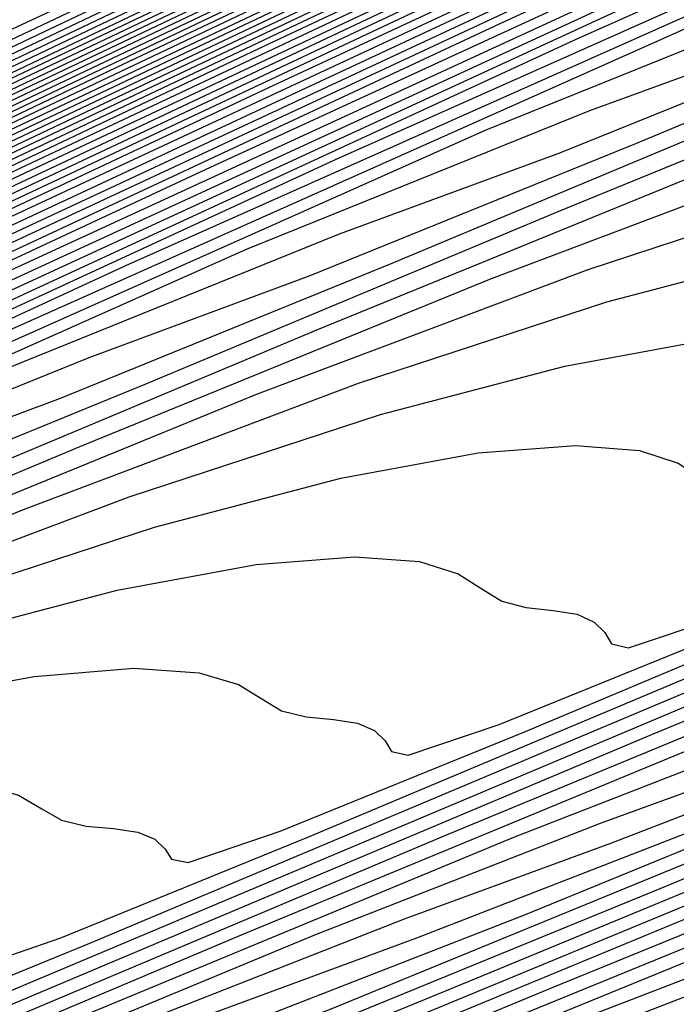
# Model space of a CAD drawing. Extents: x 3249832 to 3255657, y 13789405 to 13793316.
# Tile 492 of 656: x 3254738.05 to 3254740.59, y 13790594.14 to 13790597.95. Entities that reach past the tile are written whole.
import ezdxf

# ---------------------------------------------------------------- set-up
doc = ezdxf.new("R2010")
doc.units = 0
doc.header["$LTSCALE"] = 100
doc.header["$MEASUREMENT"] = 0
for name, color, linetype in [('GRATIO_CON', 10, 'CONTINUOUS'), ('GRATIO_ICON', 7, 'CONTINUOUS'), ('TARGETS_EAST', 7, 'CONTINUOUS')]:
    doc.layers.add(name, color=color, linetype=linetype)

# ---------------------------------------------------------------- blocks, each defined once
blk = doc.blocks.new('Gratio_032316_contours')
at = {"layer": 'GRATIO_CON', "color": 5, "linetype": 'Continuous', "flags": 128}
for points in [[(3254678.6327, 13790568.6184), (3254693.2462, 13790575.9595), (3254705.672, 13790582.1864), (3254712.6152, 13790585.6677), (3254715.1718, 13790586.9544), (3254715.5359, 13790587.1432), (3254715.5356, 13790587.1479), (3254715.5363, 13790587.151), (3254715.5373, 13790587.1526), (3254715.6484, 13790587.2061), (3254716.4187, 13790587.5794), (3254718.5077, 13790588.5941), (3254722.2451, 13790590.4102), (3254726.6426, 13790592.542), (3254730.3822, 13790594.3422), (3254732.7065, 13790595.4369), (3254735.101, 13790596.5452), (3254739.6119, 13790598.6596), (3254747.5498, 13790602.4179), (3254757.2842, 13790607.0398), (3254766.4489, 13790611.3907), (3254773.17, 13790614.5669)], [(3254680.2165, 13790569.3699), (3254694.2095, 13790576.3997), (3254706.1075, 13790582.363), (3254712.7553, 13790585.698), (3254715.2027, 13790586.9318), (3254715.5507, 13790587.114), (3254715.5501, 13790587.1193), (3254715.5505, 13790587.1228), (3254715.5514, 13790587.1245), (3254715.6255, 13790587.1605), (3254716.1386, 13790587.4093), (3254717.5302, 13790588.0852), (3254720.0197, 13790589.295), (3254722.9489, 13790590.715), (3254725.4399, 13790591.9141), (3254727.0844, 13790592.6891), (3254729.3534, 13790593.7481), (3254734.1874, 13790596.027), (3254742.7767, 13790600.1014), (3254753.3109, 13790605.106), (3254763.2289, 13790609.8149), (3254770.5022, 13790613.2526), (3254775.2309, 13790615.445)], [(3254681.0084, 13790569.7457), (3254694.6911, 13790576.6198), (3254706.3252, 13790582.4514), (3254712.8253, 13790585.7131), (3254715.2181, 13790586.9205), (3254715.5581, 13790587.0994), (3254715.5573, 13790587.105), (3254715.5577, 13790587.1086), (3254715.5585, 13790587.1105), (3254715.614, 13790587.1377), (3254715.9986, 13790587.3243), (3254717.0414, 13790587.8308), (3254718.907, 13790588.7373), (3254721.1021, 13790589.8014), (3254722.9687, 13790590.7), (3254724.2734, 13790591.3152), (3254726.4795, 13790592.3495), (3254731.4751, 13790594.7106), (3254740.3902, 13790598.9432), (3254751.3242, 13790604.1391), (3254761.6189, 13790609.027), (3254769.1683, 13790612.5955), (3254774.0756, 13790614.8726)], [(3254681.8003, 13790570.1215), (3254695.1728, 13790576.8399), (3254706.5429, 13790582.5397), (3254712.8954, 13790585.7283), (3254715.2336, 13790586.9092), (3254715.5655, 13790587.0848), (3254715.5646, 13790587.0908), (3254715.5648, 13790587.0945), (3254715.5655, 13790587.0964), (3254715.6026, 13790587.1149), (3254715.8586, 13790587.2392), (3254716.5526, 13790587.5763), (3254717.7943, 13790588.1797), (3254719.2552, 13790588.8879), (3254720.4976, 13790589.486), (3254721.4623, 13790589.9413), (3254723.6057, 13790590.9509), (3254728.7628, 13790593.3943), (3254738.0036, 13790597.785), (3254749.3376, 13790603.1722), (3254760.0089, 13790608.2391), (3254767.8344, 13790611.9384), (3254772.9202, 13790614.3002)], [(3254682.5923, 13790570.4972), (3254695.6546, 13790577.0593), (3254706.7614, 13790582.6258), (3254712.967, 13790585.7384), (3254715.2513, 13790586.8898), (3254715.5753, 13790587.0598), (3254715.5732, 13790587.0655), (3254715.5718, 13790587.0702), (3254715.5712, 13790587.0742), (3254715.5713, 13790587.0777), (3254715.5719, 13790587.0805), (3254715.5725, 13790587.0824), (3254715.5912, 13790587.0921), (3254715.7186, 13790587.1542), (3254716.0639, 13790587.3219), (3254716.6816, 13790587.6221), (3254717.4084, 13790587.9744), (3254718.0264, 13790588.2719), (3254718.6513, 13790588.5674), (3254720.7319, 13790589.5523), (3254726.0506, 13790592.078), (3254735.6171, 13790596.6268), (3254747.3509, 13790602.2053)], [(3254684.1761, 13790571.2487), (3254696.618, 13790577.4994), (3254707.1969, 13790582.802), (3254713.1074, 13790585.7679), (3254715.2826, 13790586.8659), (3254715.5906, 13790587.0293), (3254715.5881, 13790587.0358), (3254715.5865, 13790587.0411), (3254715.5857, 13790587.0455), (3254715.5857, 13790587.0491), (3254715.5862, 13790587.0517), (3254715.5868, 13790587.0533), (3254715.8668, 13790587.1867), (3254717.823, 13790588.1171), (3254723.1317, 13790590.6428), (3254732.719, 13790595.2041), (3254744.5101, 13790600.8106), (3254755.6802, 13790606.114), (3254763.9812, 13790610.0377), (3254769.4727, 13790612.5918), (3254772.7913, 13790614.058)], [(3254684.968, 13790571.6245), (3254697.0997, 13790577.7194), (3254707.4147, 13790582.8902), (3254713.1775, 13790585.7827), (3254715.2982, 13790586.854), (3254715.5983, 13790587.014), (3254715.5956, 13790587.0209), (3254715.5938, 13790587.0266), (3254715.5929, 13790587.0311), (3254715.5928, 13790587.0347), (3254715.5933, 13790587.0371), (3254715.5941, 13790587.0382), (3254715.8655, 13790587.1668), (3254717.7598, 13790588.067), (3254722.9002, 13790590.5119), (3254732.1888, 13790594.9308), (3254743.6448, 13790600.3775), (3254754.5666, 13790605.5623), (3254762.7944, 13790609.4506), (3254768.3357, 13790612.0281), (3254771.74, 13790613.536)], [(3254685.7599, 13790572.0002), (3254697.5813, 13790577.9395), (3254707.6325, 13790582.9783), (3254713.2477, 13790585.7974), (3254715.3139, 13790586.8421), (3254715.6059, 13790586.9987), (3254715.6031, 13790587.0061), (3254715.6012, 13790587.0121), (3254715.6002, 13790587.0168), (3254715.6, 13790587.0202), (3254715.6005, 13790587.0224), (3254715.6014, 13790587.0231), (3254715.8641, 13790587.1469), (3254717.6967, 13790588.0169), (3254722.6687, 13790590.3811), (3254731.6586, 13790594.6574), (3254742.7795, 13790599.9444), (3254753.4529, 13790605.0106), (3254761.6075, 13790608.8634), (3254767.1987, 13790611.4645), (3254770.6888, 13790613.014), (3254772.5688, 13790613.737)], [(3254686.5518, 13790572.376), (3254698.063, 13790578.1595), (3254707.8503, 13790583.0665), (3254713.3179, 13790585.8122), (3254715.3295, 13790586.8301), (3254715.6136, 13790586.9834), (3254715.6106, 13790586.9912), (3254715.6085, 13790586.9975), (3254715.6074, 13790587.0024), (3254715.6072, 13790587.0058), (3254715.6076, 13790587.0078), (3254715.6086, 13790587.008), (3254715.8627, 13790587.127), (3254717.6335, 13790587.9669), (3254722.4373, 13790590.2503), (3254731.1285, 13790594.3841), (3254741.9141, 13790599.5112), (3254752.3392, 13790604.4589), (3254760.4207, 13790608.2763), (3254766.0618, 13790610.9008), (3254769.6376, 13790612.4919), (3254771.5699, 13790613.2422)], [(3254688.1357, 13790573.1275), (3254699.0263, 13790578.5996), (3254708.2858, 13790583.2427), (3254713.4583, 13790585.8417), (3254715.3608, 13790586.8063), (3254715.6289, 13790586.9528), (3254715.6255, 13790586.9616), (3254715.6232, 13790586.9685), (3254715.6219, 13790586.9736), (3254715.6215, 13790586.977), (3254715.6219, 13790586.9785), (3254715.6231, 13790586.9779), (3254715.86, 13790587.0872), (3254717.5072, 13790587.8667), (3254721.9744, 13790589.9887), (3254730.0682, 13790593.8374), (3254740.1834, 13790598.645), (3254750.1119, 13790603.3555)], [(3254688.9276, 13790573.5033), (3254699.508, 13790578.8196), (3254708.5036, 13790583.3309), (3254713.5284, 13790585.8564), (3254715.3764, 13790586.7943), (3254715.6366, 13790586.9375), (3254715.633, 13790586.9467), (3254715.6306, 13790586.954), (3254715.6292, 13790586.9593), (3254715.6287, 13790586.9626), (3254715.6291, 13790586.9638), (3254715.6304, 13790586.9628), (3254715.8586, 13790587.0673), (3254717.444, 13790587.8166), (3254721.7429, 13790589.8578), (3254729.538, 13790593.5641), (3254739.3181, 13790598.2119), (3254748.9983, 13790602.8038)], [(3254689.7195, 13790573.8791), (3254699.9897, 13790579.0397), (3254708.7214, 13790583.419), (3254713.5986, 13790585.8712), (3254715.392, 13790586.7824), (3254715.6442, 13790586.9223), (3254715.6405, 13790586.9319), (3254715.638, 13790586.9394), (3254715.6364, 13790586.9449), (3254715.6358, 13790586.9482), (3254715.6363, 13790586.9492), (3254715.6377, 13790586.9477), (3254715.8573, 13790587.0474), (3254717.3809, 13790587.7665), (3254721.5114, 13790589.727), (3254729.0078, 13790593.2907), (3254738.4527, 13790597.7787), (3254747.8846, 13790602.2521)], [(3254690.5114, 13790574.2548), (3254700.4713, 13790579.2597), (3254708.9392, 13790583.5072), (3254713.6688, 13790585.8859), (3254715.4077, 13790586.7705), (3254715.6519, 13790586.907), (3254715.648, 13790586.917), (3254715.6453, 13790586.9249), (3254715.6437, 13790586.9305), (3254715.643, 13790586.9338), (3254715.6434, 13790586.9345), (3254715.6449, 13790586.9327), (3254715.8559, 13790587.0275), (3254717.3177, 13790587.7164), (3254721.28, 13790589.5962), (3254728.4777, 13790593.0174), (3254737.5874, 13790597.3456), (3254746.7709, 13790601.7004)], [(3254692.0952, 13790575.0064), (3254701.4347, 13790579.6998), (3254709.3748, 13790583.6834), (3254713.8091, 13790585.9154), (3254715.439, 13790586.7467), (3254715.6673, 13790586.8766), (3254715.6632, 13790586.8877), (3254715.661, 13790586.8953), (3254715.6608, 13790586.8982), (3254715.8536, 13790586.9865), (3254717.1914, 13790587.6161), (3254720.817, 13790589.3346), (3254727.4174, 13790592.4707), (3254735.8567, 13790596.4794), (3254744.5436, 13790600.597), (3254752.1128, 13790604.1664)], [(3254685.2199, 13790571.5024), (3254692.8871, 13790575.3821), (3254701.9163, 13790579.9198), (3254709.5925, 13790583.7716), (3254713.8793, 13790585.9301), (3254715.4546, 13790586.7347), (3254715.6749, 13790586.8612), (3254715.6706, 13790586.8725), (3254715.6682, 13790586.8802), (3254715.6682, 13790586.8829), (3254715.8522, 13790586.9665), (3254717.1283, 13790587.566), (3254720.5856, 13790589.2037), (3254726.8872, 13790592.1973), (3254734.9913, 13790596.0463), (3254743.4299, 13790600.0453), (3254750.9259, 13790603.5792)], [(3254686.2753, 13790572.0114), (3254693.679, 13790575.7579), (3254702.398, 13790580.1398), (3254709.8103, 13790583.8597), (3254713.9495, 13790585.9449), (3254715.4703, 13790586.7228), (3254715.6826, 13790586.8457), (3254715.6781, 13790586.8572), (3254715.6757, 13790586.8649), (3254715.6756, 13790586.8673), (3254715.851, 13790586.9463), (3254717.0652, 13790587.5158), (3254720.3542, 13790589.0728), (3254726.3571, 13790591.924), (3254734.126, 13790595.6131), (3254742.3163, 13790599.4936), (3254749.7391, 13790602.9921)], [(3254687.3306, 13790572.5204), (3254694.471, 13790576.1337), (3254702.8797, 13790580.3599), (3254710.0281, 13790583.9478), (3254714.0197, 13790585.9596), (3254715.486, 13790586.7106), (3254715.6904, 13790586.8298), (3254715.6861, 13790586.841), (3254715.6838, 13790586.8481), (3254715.6839, 13790586.8501), (3254715.8505, 13790586.9246), (3254717.0026, 13790587.4646), (3254720.1229, 13790588.9415), (3254725.827, 13790591.6505), (3254733.2607, 13790595.18), (3254741.2026, 13790598.9419), (3254748.5522, 13790602.4049)], [(3254689.4412, 13790573.5385), (3254696.0548, 13790576.8852), (3254703.843, 13790580.8), (3254710.4637, 13790584.1241), (3254714.1601, 13790585.9891), (3254715.5173, 13790586.6864), (3254715.7061, 13790586.798), (3254715.7019, 13790586.8086), (3254715.7, 13790586.8146), (3254715.7004, 13790586.8156), (3254715.8494, 13790586.8813), (3254716.8773, 13790587.3622), (3254719.6605, 13790588.6789), (3254724.7668, 13790591.1035), (3254731.53, 13790594.3137), (3254738.9753, 13790597.8385), (3254746.1785, 13790601.2307)], [(3254690.4965, 13790574.0475), (3254696.8467, 13790577.2609), (3254704.3247, 13790581.02), (3254710.6814, 13790584.2123), (3254714.2303, 13790586.0038), (3254715.533, 13790586.6743), (3254715.714, 13790586.7821), (3254715.7099, 13790586.7923), (3254715.7081, 13790586.7978), (3254715.7087, 13790586.7983), (3254715.8489, 13790586.8596), (3254716.8147, 13790587.311), (3254719.4293, 13790588.5476), (3254724.2367, 13790590.83), (3254730.6646, 13790593.8806), (3254737.8616, 13790597.2868), (3254744.9917, 13790600.6435)], [(3254691.5518, 13790574.5565), (3254697.6386, 13790577.6367), (3254704.8063, 13790581.24), (3254710.8992, 13790584.3004), (3254714.3004, 13790586.0185), (3254715.5487, 13790586.6622), (3254715.7218, 13790586.7662), (3254715.7178, 13790586.7761), (3254715.7162, 13790586.781), (3254715.7169, 13790586.7811), (3254715.8483, 13790586.838), (3254716.752, 13790587.2598), (3254719.198, 13790588.4163), (3254723.7066, 13790590.5565), (3254729.7993, 13790593.4474), (3254736.7479, 13790596.7351), (3254743.8048, 13790600.0564), (3254750.1441, 13790603.0095)], [(3254692.6071, 13790575.0655), (3254698.4305, 13790578.0125), (3254705.288, 13790581.4601), (3254711.117, 13790584.3885), (3254714.3706, 13790586.0332), (3254715.5644, 13790586.6501), (3254715.7297, 13790586.7503), (3254715.7257, 13790586.7599), (3254715.7243, 13790586.7643), (3254715.7252, 13790586.7639), (3254715.8478, 13790586.8163), (3254716.6894, 13790587.2086), (3254718.9668, 13790588.2849), (3254723.1765, 13790590.283), (3254728.934, 13790593.0143), (3254735.6343, 13790596.1835), (3254742.618, 13790599.4693), (3254749.0072, 13790602.4459)], [(3254691.7685, 13790574.5555), (3254694.7177, 13790576.0836), (3254700.0143, 13790578.764), (3254706.2512, 13790581.9005), (3254711.5522, 13790584.5659), (3254714.5103, 13790586.065), (3254715.5954, 13790586.6284), (3254715.7466, 13790586.7184), (3254715.8482, 13790586.7698), (3254716.5643, 13790587.1058), (3254718.5044, 13790588.0223), (3254722.1163, 13790589.7361), (3254727.2033, 13790592.148), (3254733.407, 13790595.0801), (3254740.2443, 13790598.295), (3254746.7332, 13790601.3185)], [(3254691.9524, 13790574.5689), (3254692.9705, 13790575.1405), (3254695.773, 13790576.5926), (3254700.8063, 13790579.1398), (3254706.7329, 13790582.1204), (3254711.7701, 13790584.6536), (3254714.5808, 13790586.0787), (3254715.6116, 13790586.6148), (3254715.755, 13790586.7009), (3254715.8477, 13790586.748), (3254716.5017, 13790587.0546), (3254718.2731, 13790587.891), (3254721.5863, 13790589.4626), (3254726.338, 13790591.7148), (3254732.2933, 13790594.5284), (3254739.0575, 13790597.7078), (3254745.5962, 13790600.7549)], [(3254692.5832, 13790574.7153), (3254693.0422, 13790574.9924), (3254693.0886, 13790575.0656), (3254693.2076, 13790575.1838), (3254694.1724, 13790575.7255), (3254696.8283, 13790577.1016), (3254701.5982, 13790579.5155), (3254707.2147, 13790582.3403), (3254711.9881, 13790584.7413), (3254714.6513, 13790586.0925), (3254715.6277, 13790586.6012), (3254715.7634, 13790586.6833), (3254715.8472, 13790586.7262), (3254716.4391, 13790587.0034), (3254718.0419, 13790587.7597), (3254721.0562, 13790589.1891), (3254725.4726, 13790591.2817), (3254731.1796, 13790593.9767), (3254737.8706, 13790597.1207), (3254744.4593, 13790600.1912), (3254749.6643, 13790602.5732)], [(3254692.5223, 13790574.6256), (3254693.8324, 13790575.3348), (3254694.3015, 13790575.6152), (3254694.3504, 13790575.6871), (3254694.4629, 13790575.7987), (3254695.3744, 13790576.3105), (3254697.8837, 13790577.6106), (3254702.3901, 13790579.8913), (3254707.6964, 13790582.5602), (3254712.2061, 13790584.8288), (3254714.7221, 13790586.1058), (3254715.6444, 13790586.587), (3254715.7723, 13790586.665), (3254715.8471, 13790586.7039), (3254716.3767, 13790586.9518), (3254717.8108, 13790587.6282), (3254720.5261, 13790588.9155), (3254724.6073, 13790590.8486), (3254730.066, 13790593.425), (3254736.6838, 13790596.5336), (3254743.3223, 13790599.6276), (3254748.6131, 13790602.0511)], [(3254692.5199, 13790574.5458), (3254694.97, 13790575.8408), (3254696.3308, 13790576.574), (3254696.8201, 13790576.8609), (3254696.8741, 13790576.93), (3254696.9733, 13790577.0286), (3254697.7783, 13790577.4805), (3254699.9943, 13790578.6287), (3254703.9739, 13790580.6428), (3254708.66, 13790582.9997), (3254712.6425, 13790585.0035), (3254714.8643, 13790586.1316), (3254715.6786, 13790586.5571), (3254715.7913, 13790586.6268), (3254715.848, 13790586.6577), (3254716.2527, 13790586.8476), (3254717.3489, 13790587.3648), (3254719.4661, 13790588.3683), (3254722.8766, 13790589.9822), (3254727.8386, 13790592.3216), (3254734.3101, 13790595.3593), (3254741.0483, 13790598.5002), (3254746.5107, 13790601.007)], [(3254690.7614, 13790573.5823), (3254693.6995, 13790575.131), (3254696.1939, 13790576.4485), (3254697.5799, 13790577.1935), (3254698.0794, 13790577.4837), (3254698.1359, 13790577.5514), (3254698.2286, 13790577.6435), (3254698.9803, 13790578.0655), (3254701.0496, 13790579.1377), (3254704.7659, 13790581.0185), (3254709.1418, 13790583.2195), (3254712.8607, 13790585.0908), (3254714.9354, 13790586.1445), (3254715.6957, 13790586.5422), (3254715.8008, 13790586.6077), (3254715.8484, 13790586.6346), (3254716.1906, 13790586.7956), (3254717.1179, 13790587.2331), (3254718.9361, 13790588.0947), (3254722.0113, 13790589.5491), (3254726.725, 13790591.7699), (3254733.1232, 13790594.7722), (3254739.9114, 13790597.9366), (3254745.4594, 13790600.485)], [(3254725.6113, 13790591.2182), (3254731.9364, 13790594.185), (3254738.7744, 13790597.3729), (3254744.4082, 13790599.963), (3254747.5981, 13790601.3667)], [(3254724.4976, 13790590.6665), (3254730.7495, 13790593.5979), (3254737.6374, 13790596.8092), (3254743.357, 13790599.4409), (3254746.5992, 13790600.8719)], [(3254722.2703, 13790589.5631), (3254728.3759, 13790592.4236), (3254735.3635, 13790595.6819), (3254741.2545, 13790598.3968), (3254744.6016, 13790599.8823), (3254746.0821, 13790600.4718)], [(3254721.1566, 13790589.0114), (3254727.189, 13790591.8365), (3254734.2265, 13790595.1182), (3254740.2033, 13790597.8748), (3254743.6028, 13790599.3875), (3254745.1048, 13790599.9902)], [(3254726.4243, 13790591.447), (3254733.3619, 13790594.6822), (3254739.2746, 13790597.4102), (3254742.6402, 13790598.9097), (3254744.1321, 13790599.5106), (3254744.9727, 13790599.8061)], [(3254726.0653, 13790591.2475), (3254732.7589, 13790594.3687), (3254738.4637, 13790597.0008), (3254741.7126, 13790598.4482), (3254743.1638, 13790599.0332), (3254744.0067, 13790599.332), (3254745.1806, 13790599.7987)], [(3254725.3472, 13790590.8485), (3254731.553, 13790593.7418), (3254736.8419, 13790596.1819), (3254739.8574, 13790597.5253), (3254741.2271, 13790598.0782), (3254742.0748, 13790598.384), (3254743.2829, 13790598.8683), (3254744.7698, 13790599.4862)], [(3254724.9882, 13790590.649), (3254730.95, 13790593.4284), (3254736.0309, 13790595.7725), (3254738.9297, 13790597.0639), (3254740.2588, 13790597.6007), (3254741.1088, 13790597.9099), (3254742.3341, 13790598.4032), (3254743.843, 13790599.0309), (3254745.3076, 13790599.6283)], [(3254724.6292, 13790590.4494), (3254730.3471, 13790593.1149), (3254735.22, 13790595.363), (3254738.0021, 13790596.6024), (3254739.2904, 13790597.1232), (3254740.1428, 13790597.4359), (3254741.3852, 13790597.938), (3254742.9162, 13790598.5757), (3254744.4026, 13790599.182), (3254745.5785, 13790599.6246)], [(3254724.2702, 13790590.2499), (3254729.7441, 13790592.8014), (3254734.4091, 13790594.9536), (3254737.0745, 13790596.141), (3254738.3221, 13790596.6457), (3254739.1768, 13790596.9618), (3254740.4364, 13790597.4729), (3254741.9895, 13790598.1204), (3254743.4975, 13790598.7357), (3254744.6908, 13790599.1848), (3254745.574, 13790599.4738)], [(3254723.5521, 13790589.8509), (3254728.5382, 13790592.1745), (3254732.7872, 13790594.1347), (3254735.2192, 13790595.2181), (3254736.3854, 13790595.6908), (3254737.2449, 13790596.0138), (3254738.5387, 13790596.5425), (3254740.1359, 13790597.2099), (3254741.6874, 13790597.8432), (3254742.9152, 13790598.3053), (3254743.824, 13790598.6026), (3254744.4896, 13790598.7773), (3254744.9795, 13790598.8669)], [(3254723.1931, 13790589.6514), (3254727.9352, 13790591.8611), (3254731.9763, 13790593.7253), (3254734.2916, 13790594.7566), (3254735.4171, 13790595.2133), (3254736.2789, 13790595.5397), (3254737.5898, 13790596.0774), (3254739.2091, 13790596.7547), (3254740.7824, 13790597.3969), (3254742.0274, 13790597.8655), (3254742.949, 13790598.167), (3254743.624, 13790598.3441), (3254744.1206, 13790598.4351), (3254744.4737, 13790598.46), (3254744.7094, 13790598.4344), (3254744.8559, 13790598.3752)], [(3254731.1654, 13790593.3159), (3254733.364, 13790594.2952), (3254734.4487, 13790594.7358), (3254735.3129, 13790595.0657), (3254736.641, 13790595.6122), (3254738.2823, 13790596.2994), (3254739.8774, 13790596.9506), (3254741.1396, 13790597.4257), (3254742.074, 13790597.7314), (3254742.7583, 13790597.911), (3254743.2618, 13790598.0033), (3254743.6195, 13790598.0291), (3254743.8577, 13790598.0047), (3254744.0048, 13790597.9474), (3254744.0979, 13790597.8787), (3254744.1759, 13790597.8215), (3254744.2685, 13790597.7915), (3254744.3681, 13790597.7765), (3254744.4577, 13790597.7578), (3254744.5243, 13790597.7213), (3254744.5697, 13790597.6726), (3254744.5998, 13790597.6223), (3254744.6648, 13790597.5984), (3254744.9926, 13790597.6998)], [(3254732.4363, 13790593.8337), (3254733.4804, 13790594.2583), (3254734.3469, 13790594.5917), (3254735.6922, 13790595.1471), (3254737.3555, 13790595.8442), (3254738.9723, 13790596.5043), (3254740.2518, 13790596.9859), (3254741.199, 13790597.2958), (3254741.8927, 13790597.4778), (3254742.403, 13790597.5715), (3254742.7653, 13790597.5982), (3254743.006, 13790597.575), (3254743.1538, 13790597.5196), (3254743.2465, 13790597.4532), (3254743.3242, 13790597.3979), (3254743.4173, 13790597.3689), (3254743.5178, 13790597.3547), (3254743.608, 13790597.3368), (3254743.6744, 13790597.3015), (3254743.7191, 13790597.2544), (3254743.7484, 13790597.2056), (3254743.8134, 13790597.1834), (3254744.1451, 13790597.2876), (3254745.0194, 13790597.6361)], [(3254732.415, 13790593.6436), (3254733.7945, 13790594.2167), (3254735.5019, 13790594.9337), (3254737.1623, 13790595.6118), (3254738.4763, 13790596.1064), (3254739.4489, 13790596.4246), (3254740.1613, 13790596.6115), (3254740.6854, 13790596.7079), (3254741.0569, 13790596.7364), (3254741.3025, 13790596.7155), (3254741.4517, 13790596.6639), (3254741.5438, 13790596.602), (3254741.621, 13790596.5505), (3254741.715, 13790596.5239), (3254741.8172, 13790596.5111), (3254741.9086, 13790596.4947), (3254741.9746, 13790596.4619), (3254742.0179, 13790596.4179), (3254742.0455, 13790596.3722), (3254742.1105, 13790596.3532), (3254742.4501, 13790596.4631), (3254743.3473, 13790596.823), (3254744.9455, 13790597.4917)], [(3254732.8456, 13790593.7516), (3254734.5752, 13790594.4784), (3254736.2572, 13790595.1655), (3254737.5885, 13790595.6666), (3254738.5739, 13790595.989), (3254739.2957, 13790596.1784), (3254739.8266, 13790596.2761), (3254740.2027, 13790596.3055), (3254740.4508, 13790596.2858), (3254740.6007, 13790596.2361), (3254740.6925, 13790596.1764), (3254740.7693, 13790596.1269), (3254740.8639, 13790596.1014), (3254740.9669, 13790596.0893), (3254741.0589, 13790596.0737), (3254741.1247, 13790596.0421), (3254741.1672, 13790595.9996), (3254741.194, 13790595.9555), (3254741.259, 13790595.9381), (3254741.6025, 13790596.0509), (3254742.5113, 13790596.4165), (3254744.1303, 13790597.0945), (3254746.0367, 13790597.8931)], [(3254733.6484, 13790594.0232), (3254735.3522, 13790594.7192), (3254736.7007, 13790595.2268), (3254737.6989, 13790595.5534), (3254738.43, 13790595.7452), (3254738.9677, 13790595.8443), (3254739.3485, 13790595.8746), (3254739.5991, 13790595.8561), (3254739.7496, 13790595.8083), (3254739.8411, 13790595.7509), (3254739.9177, 13790595.7032), (3254740.0127, 13790595.6789), (3254740.1166, 13790595.6675), (3254740.2091, 13790595.6527), (3254740.2748, 13790595.6224), (3254740.3166, 13790595.5814), (3254740.3426, 13790595.5388), (3254740.4076, 13790595.523), (3254740.755, 13790595.6387), (3254741.6753, 13790596.01), (3254743.315, 13790596.6973), (3254745.2459, 13790597.5068)], [(3254732.7216, 13790593.5679), (3254734.4471, 13790594.273), (3254735.8129, 13790594.787), (3254736.8239, 13790595.1178), (3254737.5644, 13790595.3121), (3254738.1089, 13790595.4125), (3254738.4942, 13790595.4437), (3254738.7474, 13790595.4263), (3254738.8986, 13790595.3805), (3254738.9898, 13790595.3253), (3254739.0661, 13790595.2795), (3254739.1616, 13790595.2564), (3254739.2663, 13790595.2457), (3254739.3594, 13790595.2316), (3254739.4249, 13790595.2026), (3254739.466, 13790595.1631), (3254739.4911, 13790595.1221), (3254739.5562, 13790595.1079), (3254739.9075, 13790595.2265), (3254740.8392, 13790595.6035), (3254742.4998, 13790596.3001), (3254744.4552, 13790597.1205), (3254746.1256, 13790597.8044)], [(3254734.0373, 13790593.9075), (3254735.0739, 13790594.2466), (3254735.833, 13790594.4458), (3254736.3913, 13790594.5489), (3254736.7858, 13790594.5819), (3254737.044, 13790594.5669), (3254737.1965, 13790594.5249), (3254737.2871, 13790594.4741), (3254737.3628, 13790594.4322), (3254737.4592, 13790594.4113), (3254737.5657, 13790594.402), (3254737.66, 13790594.3896), (3254737.7251, 13790594.363), (3254737.7648, 13790594.3266), (3254737.7883, 13790594.2888), (3254737.8533, 13790594.2777), (3254738.2124, 13790594.402), (3254739.1671, 13790594.7904), (3254740.8693, 13790595.5058), (3254742.8736, 13790596.3479), (3254744.5853, 13790597.0509), (3254745.6084, 13790597.4382)], [(3254737.3649, 13790593.9898), (3254738.3311, 13790594.3839), (3254740.0541, 13790595.1086), (3254742.0829, 13790595.9616), (3254743.8151, 13790596.6741), (3254744.85, 13790597.0678)], [(3254737.4951, 13790593.9774), (3254739.2389, 13790594.7114), (3254741.2921, 13790595.5753), (3254743.045, 13790596.2974), (3254744.0915, 13790596.6973), (3254744.8418, 13790596.9603)], [(3254736.659, 13790593.5708), (3254738.4236, 13790594.3142), (3254740.5014, 13790595.189), (3254742.2748, 13790595.9206), (3254743.3331, 13790596.3269), (3254744.0914, 13790596.5948), (3254745.1714, 13790597.0036)], [(3254736.7932, 13790593.5199), (3254738.9198, 13790594.4164), (3254740.7345, 13790595.1671), (3254741.8162, 13790595.586), (3254742.5906, 13790595.8637), (3254743.6946, 13790596.2852), (3254745.5517, 13790597.0398)], [(3254738.1291, 13790594.0301), (3254739.9643, 13790594.7903), (3254741.0578, 13790595.2155), (3254741.8402, 13790595.4982), (3254742.9562, 13790595.926), (3254744.8344, 13790596.6902)], [(3254737.3383, 13790593.6438), (3254739.1941, 13790594.4136), (3254740.2994, 13790594.845), (3254741.0898, 13790595.1326), (3254742.2178, 13790595.5668), (3254744.1171, 13790596.3406), (3254746.3475, 13790597.258)], [(3254738.424, 13790594.0368), (3254739.541, 13790594.4746), (3254740.3394, 13790594.7671), (3254741.4794, 13790595.2076), (3254743.3998, 13790595.9911), (3254745.6552, 13790596.9194)], [(3254738.8386, 13790594.036), (3254740.0025, 13790594.4892), (3254741.9652, 13790595.2919), (3254744.2705, 13790596.2422), (3254746.2365, 13790597.0381)], [(3254726.9443, 13790589.799), (3254727.3896, 13790589.8421), (3254727.6753, 13790589.8399), (3254727.835, 13790589.8189), (3254727.9222, 13790589.7928), (3254727.9948, 13790589.7719), (3254728.0965, 13790589.7636), (3254728.2125, 13790589.7621), (3254728.3131, 13790589.7582), (3254728.3762, 13790589.7453), (3254728.408, 13790589.7259), (3254728.4223, 13790589.7052), (3254728.4873, 13790589.7117), (3254728.8897, 13790589.8676), (3254729.9707, 13790590.3186), (3254731.9018, 13790591.1368), (3254734.1753, 13790592.0985), (3254736.1135, 13790592.9065), (3254737.2657, 13790593.3632), (3254738.0882, 13790593.6705), (3254739.2641, 13790594.13), (3254741.2478, 13790594.9423), (3254743.5782, 13790595.9036), (3254745.5653, 13790596.7091)], [(3254727.0708, 13790589.3672), (3254727.1431, 13790589.3483), (3254727.2454, 13790589.3411), (3254727.3622, 13790589.3403), (3254727.4634, 13790589.3372), (3254727.5263, 13790589.3255), (3254727.5574, 13790589.3077), (3254727.5709, 13790589.2886), (3254727.6359, 13790589.2966), (3254728.0422, 13790589.4554), (3254729.1346, 13790589.9121), (3254731.0866, 13790590.7396), (3254733.3845, 13790591.7122), (3254735.3433, 13790592.5298), (3254736.5073, 13790592.9928), (3254737.3378, 13790593.3049), (3254738.5257, 13790593.7708), (3254740.5305, 13790594.5927), (3254742.8859, 13790595.565), (3254744.8941, 13790596.38)], [(3254726.7844, 13790588.8815), (3254727.1946, 13790589.0431), (3254728.2986, 13790589.5056), (3254730.2713, 13790590.3424), (3254732.5937, 13790591.3259), (3254734.5732, 13790592.153), (3254735.7488, 13790592.6223), (3254736.5874, 13790592.9394), (3254737.7873, 13790593.4116), (3254739.8132, 13790594.2431), (3254742.1936, 13790595.2265), (3254744.2229, 13790596.051), (3254745.3941, 13790596.4933)], [(3254726.6265, 13790588.6925), (3254728.6409, 13790589.5481), (3254731.0122, 13790590.5533), (3254733.0328, 13790591.3995), (3254734.232, 13790591.8814), (3254735.0866, 13790592.2083), (3254736.3105, 13790592.6932), (3254738.3786, 13790593.544), (3254740.8089, 13790594.5493), (3254742.8806, 13790595.3929), (3254744.0752, 13790595.8473), (3254744.685, 13790596.0402), (3254745.2045, 13790596.188)], [(3254725.7905, 13790588.286), (3254727.8256, 13790589.1509), (3254730.2215, 13790590.167), (3254732.2627, 13790591.0227), (3254733.4735, 13790591.5109), (3254734.3362, 13790591.8428), (3254735.5721, 13790592.334), (3254737.6613, 13790593.1944), (3254740.1166, 13790594.2107), (3254742.2094, 13790595.0638), (3254743.4157, 13790595.5243), (3254744.031, 13790595.7208), (3254744.5553, 13790595.8714), (3254745.3569, 13790596.1369)], [(3254727.0104, 13790588.7537), (3254729.4307, 13790589.7807), (3254731.4925, 13790590.6459), (3254732.7151, 13790591.1405), (3254733.5858, 13790591.4773), (3254734.8337, 13790591.9748), (3254736.9439, 13790592.8448), (3254739.4243, 13790593.8721), (3254741.5382, 13790594.7348), (3254742.7563, 13790595.2013), (3254743.377, 13790595.4013), (3254743.906, 13790595.5548), (3254744.7155, 13790595.8238), (3254745.645, 13790596.1378)], [(3254726.1952, 13790588.3565), (3254728.6399, 13790589.3944), (3254730.7223, 13790590.2692), (3254731.9567, 13790590.77), (3254732.8354, 13790591.1117), (3254734.0953, 13790591.6156), (3254736.2266, 13790592.4952), (3254738.7319, 13790593.5335), (3254740.867, 13790594.4058), (3254742.0968, 13790594.8783), (3254742.7231, 13790595.0818), (3254743.2568, 13790595.2382), (3254744.0741, 13790595.5106), (3254745.0129, 13790595.8281)], [(3254727.0584, 13790588.6218), (3254729.182, 13790589.5157), (3254730.4398, 13790590.0291), (3254731.3346, 13790590.3806), (3254732.6185, 13790590.8972), (3254734.792, 13790591.796), (3254737.3473, 13790592.8563), (3254739.5247, 13790593.7477), (3254740.7779, 13790594.2323), (3254741.4152, 13790594.4429), (3254741.9582, 13790594.6049), (3254742.7913, 13790594.8843), (3254743.7488, 13790595.2087), (3254744.5275, 13790595.4465), (3254744.9051, 13790595.5017)]]:
    blk.add_lwpolyline(points, dxfattribs=at)
at = {"layer": 'GRATIO_ICON', "color": 7, "linetype": 'Continuous', "flags": 128}
for points in [[(3254679.4246, 13790568.9942), (3254693.7278, 13790576.1796), (3254705.8897, 13790582.2747), (3254712.6852, 13790585.6828), (3254715.1872, 13790586.9431), (3254715.5433, 13790587.1286), (3254715.5429, 13790587.1336), (3254715.5434, 13790587.1369), (3254715.5444, 13790587.1386), (3254715.6369, 13790587.1833), (3254716.2787, 13790587.4944), (3254718.0189, 13790588.3397), (3254721.1324, 13790589.8526), (3254724.7958, 13790591.6285), (3254727.911, 13790593.1282), (3254729.8955, 13790594.063), (3254732.2272, 13790595.1466), (3254736.8996, 13790597.3433), (3254745.1633, 13790601.2597), (3254755.2975, 13790606.0729), (3254764.8389, 13790610.6028), (3254771.8361, 13790613.9098)], [(3254683.3842, 13790570.8729), (3254696.1363, 13790577.2794), (3254706.9791, 13790582.7139), (3254713.0372, 13790585.7532), (3254715.2669, 13790586.8778), (3254715.5829, 13790587.0446), (3254715.5806, 13790587.0506), (3254715.5791, 13790587.0557), (3254715.5784, 13790587.0599), (3254715.8668, 13790587.2007), (3254717.8851, 13790588.1638), (3254723.3626, 13790590.7721), (3254733.249, 13790595.477), (3254745.3755, 13790601.2437), (3254756.7939, 13790606.6657), (3254765.1681, 13790610.6249), (3254770.6097, 13790613.1555), (3254773.8425, 13790614.5801)], [(3254687.3437, 13790572.7518), (3254698.5447, 13790578.3795), (3254708.0681, 13790583.1546), (3254713.3881, 13790585.8269), (3254715.3451, 13790586.8182), (3254715.6212, 13790586.9681), (3254715.6181, 13790586.9764), (3254715.6159, 13790586.983), (3254715.6147, 13790586.988), (3254715.6143, 13790586.9914), (3254715.6148, 13790586.9931), (3254715.6159, 13790586.993), (3254715.8614, 13790587.1071), (3254717.5703, 13790587.9168), (3254722.2058, 13790590.1195), (3254730.5983, 13790594.1107), (3254741.0488, 13790599.0781), (3254751.2256, 13790603.9072), (3254759.2338, 13790607.6892), (3254764.9248, 13790610.3372), (3254768.5864, 13790611.9699), (3254770.5711, 13790612.7474), (3254771.4904, 13790612.9949)], [(3254691.3033, 13790574.6306), (3254700.953, 13790579.4797), (3254709.157, 13790583.5953), (3254713.739, 13790585.9006), (3254715.4233, 13790586.7586), (3254715.6595, 13790586.8917), (3254715.6555, 13790586.9022), (3254715.6527, 13790586.9104), (3254715.6509, 13790586.9161), (3254715.6502, 13790586.9194), (3254715.6506, 13790586.9199), (3254715.6522, 13790586.9176), (3254715.8545, 13790587.0076), (3254717.2545, 13790587.6664), (3254721.0485, 13790589.4654), (3254727.9475, 13790592.744), (3254736.722, 13790596.9125), (3254745.6573, 13790601.1487)], [(3254688.3859, 13790573.0294), (3254695.2629, 13790576.5094), (3254703.3613, 13790580.5799), (3254710.2459, 13790584.036), (3254714.0899, 13790585.9743), (3254715.5017, 13790586.6985), (3254715.6983, 13790586.8139), (3254715.694, 13790586.8248), (3254715.6919, 13790586.8313), (3254715.6921, 13790586.8328), (3254715.8499, 13790586.903), (3254716.9399, 13790587.4134), (3254719.8917, 13790588.8102), (3254725.2969, 13790591.377), (3254732.3953, 13790594.7468), (3254740.0889, 13790598.3902), (3254747.3654, 13790601.8178)], [(3254690.5665, 13790573.9705), (3254693.6624, 13790575.5746), (3254699.2224, 13790578.3883), (3254705.7695, 13790581.6806), (3254711.3343, 13790584.4782), (3254714.4398, 13790586.0512), (3254715.5792, 13790586.642), (3254715.7382, 13790586.736), (3254715.8487, 13790586.7915), (3254716.6269, 13790587.157), (3254718.7356, 13790588.1536), (3254722.6464, 13790590.0095), (3254728.0686, 13790592.5811), (3254734.5206, 13790595.6318), (3254741.4312, 13790598.8821), (3254747.8702, 13790601.8822)], [(3254691.3403, 13790573.9607), (3254693.7462, 13790575.2332), (3254695.0816, 13790575.9544), (3254695.5608, 13790576.2381), (3254695.6123, 13790576.3085), (3254695.7181, 13790576.4136), (3254696.5764, 13790576.8955), (3254698.939, 13790578.1197), (3254703.182, 13790580.267), (3254708.1782, 13790582.7799), (3254712.4243, 13790584.9162), (3254714.7932, 13790586.1187), (3254715.6615, 13790586.5721), (3254715.7818, 13790586.6459), (3254715.8476, 13790586.6808), (3254716.3147, 13790586.8997), (3254717.5799, 13790587.4965), (3254719.9961, 13790588.6419), (3254723.742, 13790590.4154), (3254728.9523, 13790592.8733), (3254735.4969, 13790595.9464), (3254742.1853, 13790599.0639), (3254747.5619, 13790601.5291)], [(3254723.384, 13790590.1148), (3254729.5627, 13790593.0108), (3254736.5005, 13790596.2456), (3254742.3058, 13790598.9189), (3254745.6004, 13790600.3771)], [(3254725.7062, 13790591.048), (3254732.1559, 13790594.0553), (3254737.6528, 13790596.5913), (3254740.785, 13790597.9868), (3254742.1955, 13790598.5557), (3254743.0408, 13790598.858), (3254744.2318, 13790599.3335), (3254745.6966, 13790599.9414)], [(3254723.9112, 13790590.0504), (3254729.1411, 13790592.488), (3254733.5982, 13790594.5442), (3254736.1468, 13790595.6795), (3254737.3538, 13790596.1682), (3254738.2109, 13790596.4878), (3254739.4875, 13790597.0077), (3254741.0627, 13790597.6652), (3254742.5925, 13790598.2894), (3254743.803, 13790598.7451), (3254744.699, 13790599.0382), (3254745.3553, 13790599.2104)], [(3254733.381, 13790594.1176), (3254734.7433, 13790594.6819), (3254736.4287, 13790595.3889), (3254738.0673, 13790596.0581), (3254739.364, 13790596.5462), (3254740.324, 13790596.8602), (3254741.027, 13790597.0447), (3254741.5442, 13790597.1397), (3254741.9111, 13790597.1673), (3254742.1543, 13790597.1452), (3254742.3027, 13790597.0917), (3254742.3952, 13790597.0276), (3254742.4726, 13790596.9742), (3254742.5662, 13790596.9464), (3254742.6675, 13790596.9329), (3254742.7583, 13790596.9158), (3254742.8245, 13790596.8817), (3254742.8685, 13790596.8361), (3254742.8969, 13790596.7889), (3254742.9619, 13790596.7683), (3254743.2976, 13790596.8754), (3254744.1834, 13790597.2296), (3254745.7607, 13790597.8888)], [(3254733.5421, 13790593.8267), (3254734.9251, 13790594.3473), (3254735.9489, 13790594.6822), (3254736.6987, 13790594.879), (3254737.2501, 13790594.9807), (3254737.64, 13790595.0128), (3254737.8957, 13790594.9966), (3254738.0475, 13790594.9527), (3254738.1384, 13790594.8997), (3254738.2144, 13790594.8559), (3254738.3104, 13790594.8338), (3254738.416, 13790594.8239), (3254738.5097, 13790594.8106), (3254738.575, 13790594.7828), (3254738.6154, 13790594.7449), (3254738.6397, 13790594.7055), (3254738.7047, 13790594.6928), (3254739.06, 13790594.8143), (3254740.0032, 13790595.1969), (3254741.6846, 13790595.9029), (3254743.6644, 13790596.7342), (3254745.3554, 13790597.4277)], [(3254737.6084, 13790593.9171), (3254739.7106, 13790594.8027), (3254741.5046, 13790595.5438), (3254742.5747, 13790595.9564), (3254743.341, 13790596.2292), (3254744.433, 13790596.6444), (3254746.269, 13790597.3894)], [(3254738.7825, 13790594.1041), (3254739.589, 13790594.4015), (3254740.7409, 13790594.8484), (3254742.6825, 13790595.6415), (3254744.9628, 13790596.5808)], [(3254726.3471, 13790588.6309), (3254727.4626, 13790589.0991), (3254729.4561, 13790589.9453), (3254731.803, 13790590.9396), (3254733.803, 13790591.7762), (3254734.9904, 13790592.2518), (3254735.837, 13790592.5739), (3254737.0489, 13790593.0524), (3254739.0959, 13790593.8935), (3254741.5012, 13790594.8879), (3254743.5517, 13790595.7219), (3254744.7347, 13790596.1703)], [(3254725.3799, 13790587.9594), (3254727.8492, 13790589.0081), (3254729.9522, 13790589.8924), (3254731.1983, 13790590.3996), (3254732.085, 13790590.7462), (3254733.3569, 13790591.2564), (3254735.5093, 13790592.1456), (3254738.0396, 13790593.1949), (3254740.1958, 13790594.0767), (3254741.4374, 13790594.5553), (3254742.0691, 13790594.7624), (3254742.6075, 13790594.9216), (3254743.4327, 13790595.1974), (3254744.3809, 13790595.5184), (3254745.1519, 13790595.7538)]]:
    blk.add_lwpolyline(points, dxfattribs=at)

msp = doc.modelspace()

# ---------------------------------------------------------------- block references
at = {"layer": 'TARGETS_EAST'}
msp.add_blockref('Gratio_032316_contours', (0, 0), dxfattribs=at)

doc.saveas('drawing.dxf')
